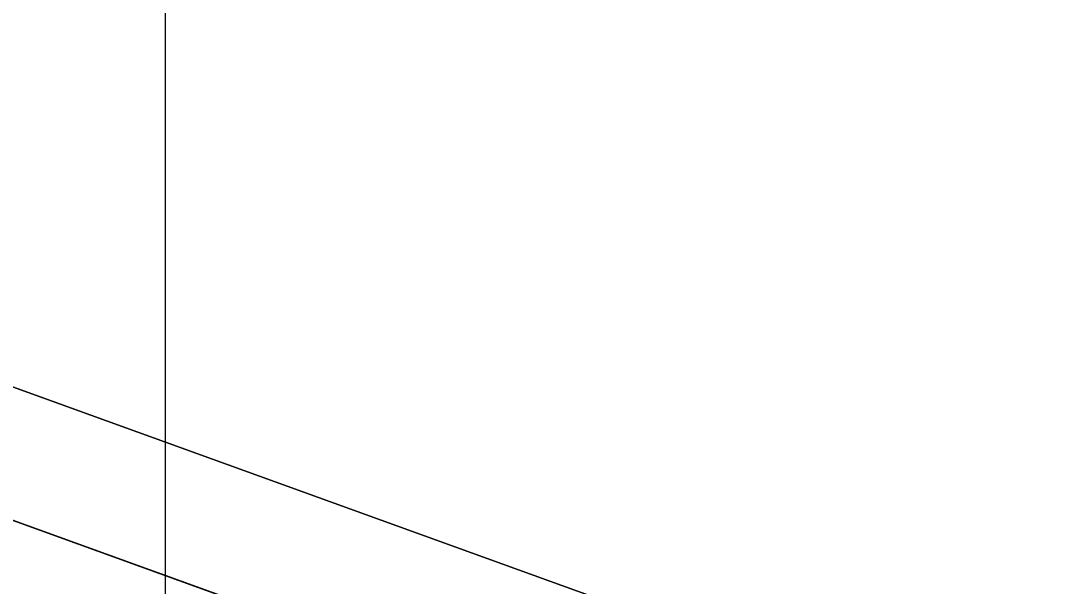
# Model space of a CAD drawing. Extents: x 1131015 to 1136271, y 133453 to 174329.
# Drawn here: x 1132360.185 to 1132362.126, y 159176.286 to 159177.345 of the extents above; entities that cross this region are included whole.
import ezdxf

# ---------------------------------------------------------------- set-up
doc = ezdxf.new("R2010")
doc.units = 0
for name, color, linetype in [('DESIGN - EARTHWORK - Shapes', 7, 'Continuous'), ('DESIGN - SHEET - Linework', 7, 'Continuous'), ('SURVEY - GROUND - Bottom of Topsoil Layer', 7, 'Continuous'), ('SURVEY - GROUND - Top of Ground', 7, 'Continuous')]:
    doc.layers.add(name, color=color, linetype=linetype)

msp = doc.modelspace()

# ---------------------------------------------------------------- linework, layer by layer
at = {"layer": 'DESIGN - EARTHWORK - Shapes'}
for points in [[(1132335.3999, 159179.1179), (1132340.4557, 159178.8142), (1132345.064, 159178.536), (1132350.3929, 159178.0584), (1132353.4649, 159177.8027), (1132353.4649, 159177.5527), (1132355.2939, 159177.5038), (1132357.2686, 159177.3867), (1132357.7442, 159177.2865), (1132362.0869, 159175.7166), (1132363.5798, 159175.2655), (1132365.761, 159176.2936), (1132370.0563, 159177.8534)], [(1132335.3999, 159179.1179), (1132340.4557, 159178.8142), (1132345.064, 159178.536), (1132350.3929, 159178.0584), (1132353.4649, 159177.8027), (1132353.4649, 159177.5527), (1132355.2939, 159177.5038), (1132357.2686, 159177.3867), (1132357.7442, 159177.2865), (1132362.0869, 159175.7166), (1132363.5798, 159175.2655), (1132365.761, 159176.2936), (1132370.0563, 159177.8534)], [(1132335.3999, 159179.1179), (1132340.4557, 159178.8142), (1132345.064, 159178.536), (1132350.3929, 159178.0584), (1132353.4649, 159177.8027), (1132353.4649, 159177.5527), (1132355.2939, 159177.5038), (1132357.2686, 159177.3867), (1132357.7442, 159177.2865), (1132362.0869, 159175.7166), (1132363.5798, 159175.2655), (1132365.761, 159176.2936), (1132370.0563, 159177.8534)], [(1132335.3999, 159179.1179), (1132340.4557, 159178.8142), (1132345.064, 159178.536), (1132350.3929, 159178.0584), (1132353.4649, 159177.8027), (1132353.4649, 159177.5527), (1132355.2939, 159177.5038), (1132357.2686, 159177.3867), (1132357.7442, 159177.2865), (1132362.0869, 159175.7166), (1132363.5798, 159175.2655), (1132365.761, 159176.2936), (1132370.0563, 159177.8534)], [(1132335.3999, 159179.1179), (1132340.4557, 159178.8142), (1132345.064, 159178.536), (1132350.3929, 159178.0584), (1132353.4649, 159177.8027), (1132353.4649, 159177.5527), (1132355.2939, 159177.5038), (1132357.2686, 159177.3867), (1132357.7442, 159177.2865), (1132362.0869, 159175.7166), (1132363.5798, 159175.2655), (1132365.761, 159176.2936), (1132370.0563, 159177.8534)], [(1132335.3999, 159179.1179), (1132340.4557, 159178.8142), (1132345.064, 159178.536), (1132350.3929, 159178.0584), (1132353.4649, 159177.8027), (1132353.4649, 159177.5527), (1132355.2939, 159177.5038), (1132357.2686, 159177.3867), (1132357.7442, 159177.2865), (1132362.0869, 159175.7166), (1132363.5798, 159175.2655), (1132365.761, 159176.2936), (1132370.0563, 159177.8534)], [(1132335.3999, 159179.1179), (1132340.4557, 159178.8142), (1132345.064, 159178.536), (1132350.3929, 159178.0584), (1132353.4649, 159177.8027), (1132353.4649, 159177.5527), (1132355.2939, 159177.5038), (1132357.2686, 159177.3867), (1132357.7442, 159177.2865), (1132362.0869, 159175.7166), (1132363.5798, 159175.2655), (1132365.761, 159176.2936), (1132370.0563, 159177.8534)], [(1132335.3999, 159179.1179), (1132340.4557, 159178.8142), (1132345.064, 159178.536), (1132350.3929, 159178.0584), (1132353.4649, 159177.8027), (1132353.4649, 159177.5527), (1132355.2939, 159177.5038), (1132357.2686, 159177.3867), (1132357.7442, 159177.2865), (1132362.0869, 159175.7166), (1132363.5798, 159175.2655), (1132365.761, 159176.2936), (1132370.0563, 159177.8534)], [(1132335.3999, 159179.1179), (1132340.4557, 159178.8142), (1132345.064, 159178.536), (1132350.3929, 159178.0584), (1132353.4649, 159177.8027), (1132353.4649, 159177.5527), (1132355.2939, 159177.5038), (1132357.2686, 159177.3867), (1132357.7442, 159177.2865), (1132362.0869, 159175.7166), (1132363.5798, 159175.2655), (1132365.761, 159176.2936), (1132370.0563, 159177.8534)], [(1132335.3999, 159179.1179), (1132340.4557, 159178.8142), (1132345.064, 159178.536), (1132350.3929, 159178.0584), (1132353.4649, 159177.8027), (1132353.4649, 159177.5527), (1132355.2939, 159177.5038), (1132357.2686, 159177.3867), (1132357.7442, 159177.2865), (1132362.0869, 159175.7166), (1132363.5798, 159175.2655), (1132365.761, 159176.2936), (1132370.0563, 159177.8534)], [(1132335.3999, 159179.1179), (1132340.4557, 159178.8142), (1132345.064, 159178.536), (1132350.3929, 159178.0584), (1132353.4649, 159177.8027), (1132353.4649, 159177.5527), (1132355.2939, 159177.5038), (1132357.2686, 159177.3867), (1132357.7442, 159177.2865), (1132362.0869, 159175.7166), (1132363.5798, 159175.2655), (1132365.761, 159176.2936), (1132370.0563, 159177.8534)], [(1132370.0563, 159177.8534), (1132365.761, 159176.2936), (1132363.5798, 159175.2655), (1132362.0869, 159175.7166), (1132357.7442, 159177.2865), (1132357.2686, 159177.3867), (1132355.2939, 159177.5038), (1132353.4649, 159177.5527), (1132353.4649, 159177.8027), (1132350.3929, 159178.0584), (1132345.064, 159178.536), (1132340.4557, 159178.8142), (1132335.3999, 159179.1179)], [(1132335.3999, 159179.1179), (1132340.4557, 159178.8142), (1132345.064, 159178.536), (1132350.3929, 159178.0584), (1132353.4649, 159177.8027), (1132353.4649, 159177.5527), (1132355.2939, 159177.5038), (1132357.2686, 159177.3867), (1132357.7442, 159177.2865), (1132362.0869, 159175.7166), (1132363.5798, 159175.2655), (1132365.761, 159176.2936), (1132370.0563, 159177.8534)], [(1132335.3999, 159179.1179), (1132340.4557, 159178.8142), (1132345.064, 159178.536), (1132350.3929, 159178.0584), (1132353.4649, 159177.8027), (1132353.4649, 159177.5527), (1132355.2939, 159177.5038), (1132357.2686, 159177.3867), (1132357.7442, 159177.2865), (1132362.0869, 159175.7166), (1132363.5798, 159175.2655), (1132365.761, 159176.2936), (1132370.0563, 159177.8534)], [(1132335.3999, 159179.1179), (1132340.4557, 159178.8142), (1132345.064, 159178.536), (1132350.3929, 159178.0584), (1132353.4649, 159177.8027), (1132353.4649, 159177.5527), (1132355.2939, 159177.5038), (1132357.2686, 159177.3867), (1132357.7442, 159177.2865), (1132362.0869, 159175.7166), (1132363.5798, 159175.2655), (1132365.761, 159176.2936), (1132370.0563, 159177.8534)], [(1132335.3999, 159179.1179), (1132340.4557, 159178.8142), (1132345.064, 159178.536), (1132350.3929, 159178.0584), (1132353.4649, 159177.8027), (1132353.4649, 159177.5527), (1132355.2939, 159177.5038), (1132357.2686, 159177.3867), (1132357.7442, 159177.2865), (1132362.0869, 159175.7166), (1132363.5798, 159175.2655), (1132365.761, 159176.2936), (1132370.0563, 159177.8534)], [(1132370.0563, 159177.8534), (1132365.761, 159176.2936), (1132363.5798, 159175.2655), (1132362.0869, 159175.7166), (1132357.7442, 159177.2865), (1132357.2686, 159177.3867), (1132355.2939, 159177.5038), (1132353.4649, 159177.5527), (1132353.4649, 159177.8027), (1132350.3929, 159178.0584), (1132345.064, 159178.536), (1132340.4557, 159178.8142), (1132335.3999, 159179.1179)], [(1132370.0563, 159177.8534), (1132365.761, 159176.2936), (1132363.5798, 159175.2655), (1132362.0869, 159175.7166), (1132357.7442, 159177.2865), (1132357.2686, 159177.3867), (1132355.2939, 159177.5038), (1132353.4649, 159177.5527), (1132353.4649, 159177.8027), (1132350.3929, 159178.0584), (1132345.064, 159178.536), (1132340.4557, 159178.8142), (1132335.3999, 159179.1179)], [(1132370.0563, 159178.1034), (1132365.761, 159176.5436), (1132363.5798, 159175.5155), (1132362.0869, 159175.9666), (1132357.7442, 159177.5365), (1132357.2686, 159177.6367), (1132355.2939, 159177.7538), (1132353.4649, 159177.8027), (1132353.4649, 159177.5527), (1132355.2939, 159177.5038), (1132357.2686, 159177.3867), (1132357.7442, 159177.2865), (1132362.0869, 159175.7166), (1132363.5798, 159175.2655), (1132365.761, 159176.2936), (1132370.0563, 159177.8534)], [(1132370.0563, 159177.8534), (1132365.761, 159176.2936), (1132363.5798, 159175.2655), (1132362.0869, 159175.7166), (1132357.7442, 159177.2865), (1132357.2686, 159177.3867), (1132355.2939, 159177.5038), (1132353.4649, 159177.5527), (1132353.4649, 159177.8027), (1132355.2939, 159177.7538), (1132357.2686, 159177.6367), (1132357.7442, 159177.5365), (1132362.0869, 159175.9666), (1132363.5798, 159175.5155), (1132365.761, 159176.5436), (1132370.0563, 159178.1034)], [(1132370.0563, 159178.1034), (1132365.761, 159176.5436), (1132363.5798, 159175.5155), (1132362.0869, 159175.9666), (1132357.7442, 159177.5365), (1132357.2686, 159177.6367), (1132355.2939, 159177.7538), (1132353.4649, 159177.8027), (1132353.4649, 159177.5527), (1132355.2939, 159177.5038), (1132357.2686, 159177.3867), (1132357.7442, 159177.2865), (1132362.0869, 159175.7166), (1132363.5798, 159175.2655), (1132365.761, 159176.2936), (1132370.0563, 159177.8534)], [(1132370.0563, 159177.8534), (1132365.761, 159176.2936), (1132363.5798, 159175.2655), (1132362.0869, 159175.7166), (1132357.7442, 159177.2865), (1132357.2686, 159177.3867), (1132355.2939, 159177.5038), (1132353.4649, 159177.5527), (1132353.4649, 159177.8027), (1132355.2939, 159177.7538), (1132357.2686, 159177.6367), (1132357.7442, 159177.5365), (1132362.0869, 159175.9666), (1132363.5798, 159175.5155), (1132365.761, 159176.5436), (1132370.0563, 159178.1034)], [(1132370.0563, 159178.1034), (1132365.761, 159176.5436), (1132363.5798, 159175.5155), (1132362.0869, 159175.9666), (1132357.7442, 159177.5365), (1132357.2686, 159177.6367), (1132355.2939, 159177.7538), (1132353.4649, 159177.8027), (1132353.4649, 159177.5527), (1132355.2939, 159177.5038), (1132357.2686, 159177.3867), (1132357.7442, 159177.2865), (1132362.0869, 159175.7166), (1132363.5798, 159175.2655), (1132365.761, 159176.2936), (1132370.0563, 159177.8534)], [(1132370.0563, 159178.1034), (1132365.761, 159176.5436), (1132363.5798, 159175.5155), (1132362.0869, 159175.9666), (1132357.7442, 159177.5365), (1132357.2686, 159177.6367), (1132355.2939, 159177.7538), (1132353.4649, 159177.8027), (1132353.4649, 159177.5527), (1132355.2939, 159177.5038), (1132357.2686, 159177.3867), (1132357.7442, 159177.2865), (1132362.0869, 159175.7166), (1132363.5798, 159175.2655), (1132365.761, 159176.2936), (1132370.0563, 159177.8534)], [(1132370.0563, 159178.1034), (1132365.761, 159176.5436), (1132363.5798, 159175.5155), (1132362.0869, 159175.9666), (1132357.7442, 159177.5365), (1132357.2686, 159177.6367), (1132355.2939, 159177.7538), (1132353.4649, 159177.8027), (1132353.4649, 159177.5527), (1132355.2939, 159177.5038), (1132357.2686, 159177.3867), (1132357.7442, 159177.2865), (1132362.0869, 159175.7166), (1132363.5798, 159175.2655), (1132365.761, 159176.2936), (1132370.0563, 159177.8534)], [(1132370.0563, 159178.1034), (1132365.761, 159176.5436), (1132363.5798, 159175.5155), (1132362.0869, 159175.9666), (1132357.7442, 159177.5365), (1132357.2686, 159177.6367), (1132355.2939, 159177.7538), (1132353.4649, 159177.8027), (1132353.4649, 159177.5527), (1132355.2939, 159177.5038), (1132357.2686, 159177.3867), (1132357.7442, 159177.2865), (1132362.0869, 159175.7166), (1132363.5798, 159175.2655), (1132365.761, 159176.2936), (1132370.0563, 159177.8534)], [(1132370.0563, 159178.1034), (1132365.761, 159176.5436), (1132363.5798, 159175.5155), (1132362.0869, 159175.9666), (1132357.7442, 159177.5365), (1132357.2686, 159177.6367), (1132355.2939, 159177.7538), (1132353.4649, 159177.8027), (1132353.4649, 159177.5527), (1132355.2939, 159177.5038), (1132357.2686, 159177.3867), (1132357.7442, 159177.2865), (1132362.0869, 159175.7166), (1132363.5798, 159175.2655), (1132365.761, 159176.2936), (1132370.0563, 159177.8534)], [(1132370.0563, 159178.1034), (1132365.761, 159176.5436), (1132363.5798, 159175.5155), (1132362.0869, 159175.9666), (1132357.7442, 159177.5365), (1132357.2686, 159177.6367), (1132355.2939, 159177.7538), (1132353.4649, 159177.8027), (1132353.4649, 159177.5527), (1132355.2939, 159177.5038), (1132357.2686, 159177.3867), (1132357.7442, 159177.2865), (1132362.0869, 159175.7166), (1132363.5798, 159175.2655), (1132365.761, 159176.2936), (1132370.0563, 159177.8534)], [(1132370.0563, 159178.1034), (1132365.761, 159176.5436), (1132363.5798, 159175.5155), (1132362.0869, 159175.9666), (1132357.7442, 159177.5365), (1132357.2686, 159177.6367), (1132355.2939, 159177.7538), (1132353.4649, 159177.8027), (1132353.4649, 159177.5527), (1132355.2939, 159177.5038), (1132357.2686, 159177.3867), (1132357.7442, 159177.2865), (1132362.0869, 159175.7166), (1132363.5798, 159175.2655), (1132365.761, 159176.2936), (1132370.0563, 159177.8534)], [(1132370.0563, 159177.8534), (1132365.761, 159176.2936), (1132363.5798, 159175.2655), (1132362.0869, 159175.7166), (1132357.7442, 159177.2865), (1132357.2686, 159177.3867), (1132355.2939, 159177.5038), (1132353.4649, 159177.5527), (1132353.4649, 159177.8027), (1132355.2939, 159177.7538), (1132357.2686, 159177.6367), (1132357.7442, 159177.5365), (1132362.0869, 159175.9666), (1132363.5798, 159175.5155), (1132365.761, 159176.5436), (1132370.0563, 159178.1034)], [(1132370.0563, 159178.1034), (1132365.761, 159176.5436), (1132363.5798, 159175.5155), (1132362.0869, 159175.9666), (1132357.7442, 159177.5365), (1132357.2686, 159177.6367), (1132355.2939, 159177.7538), (1132353.4649, 159177.8027), (1132353.4649, 159177.5527), (1132355.2939, 159177.5038), (1132357.2686, 159177.3867), (1132357.7442, 159177.2865), (1132362.0869, 159175.7166), (1132363.5798, 159175.2655), (1132365.761, 159176.2936), (1132370.0563, 159177.8534)], [(1132370.0563, 159178.1034), (1132365.761, 159176.5436), (1132363.5798, 159175.5155), (1132362.0869, 159175.9666), (1132357.7442, 159177.5365), (1132357.2686, 159177.6367), (1132355.2939, 159177.7538), (1132353.4649, 159177.8027), (1132353.4649, 159177.5527), (1132355.2939, 159177.5038), (1132357.2686, 159177.3867), (1132357.7442, 159177.2865), (1132362.0869, 159175.7166), (1132363.5798, 159175.2655), (1132365.761, 159176.2936), (1132370.0563, 159177.8534)], [(1132370.0563, 159178.1034), (1132365.761, 159176.5436), (1132363.5798, 159175.5155), (1132362.0869, 159175.9666), (1132357.7442, 159177.5365), (1132357.2686, 159177.6367), (1132355.2939, 159177.7538), (1132353.4649, 159177.8027), (1132353.4649, 159177.5527), (1132355.2939, 159177.5038), (1132357.2686, 159177.3867), (1132357.7442, 159177.2865), (1132362.0869, 159175.7166), (1132363.5798, 159175.2655), (1132365.761, 159176.2936), (1132370.0563, 159177.8534)], [(1132370.0563, 159178.1034), (1132365.761, 159176.5436), (1132363.5798, 159175.5155), (1132362.0869, 159175.9666), (1132357.7442, 159177.5365), (1132357.2686, 159177.6367), (1132355.2939, 159177.7538), (1132353.4649, 159177.8027), (1132353.4649, 159177.5527), (1132355.2939, 159177.5038), (1132357.2686, 159177.3867), (1132357.7442, 159177.2865), (1132362.0869, 159175.7166), (1132363.5798, 159175.2655), (1132365.761, 159176.2936), (1132370.0563, 159177.8534)], [(1132370.0563, 159177.8534), (1132365.761, 159176.2936), (1132363.5798, 159175.2655), (1132362.0869, 159175.7166), (1132357.7442, 159177.2865), (1132357.2686, 159177.3867), (1132355.2939, 159177.5038), (1132353.4649, 159177.5527), (1132353.4649, 159177.8027), (1132355.2939, 159177.7538), (1132357.2686, 159177.6367), (1132357.7442, 159177.5365), (1132362.0869, 159175.9666), (1132363.5798, 159175.5155), (1132365.761, 159176.5436), (1132370.0563, 159178.1034)], [(1132370.0563, 159178.1034), (1132365.761, 159176.5436), (1132363.5798, 159175.5155), (1132362.0869, 159175.9666), (1132357.7442, 159177.5365), (1132357.2686, 159177.6367), (1132355.2939, 159177.7538), (1132353.4649, 159177.8027), (1132353.4649, 159177.5527), (1132355.2939, 159177.5038), (1132357.2686, 159177.3867), (1132357.7442, 159177.2865), (1132362.0869, 159175.7166), (1132363.5798, 159175.2655), (1132365.761, 159176.2936), (1132370.0563, 159177.8534)]]:
    msp.add_lwpolyline(points, dxfattribs=at)
at = {"layer": 'DESIGN - SHEET - Linework'}
msp.add_line((1132360.4556, 159114.6554), (1132360.4556, 159324.6554), dxfattribs=at)
at = {"layer": 'SURVEY - GROUND - Bottom of Topsoil Layer'}
msp.add_line((1132357.7442, 159177.2865), (1132362.0869, 159175.7166), dxfattribs=at)
at = {"layer": 'SURVEY - GROUND - Top of Ground'}
msp.add_line((1132357.7442, 159177.5365), (1132362.0869, 159175.9666), dxfattribs=at)

doc.saveas('drawing.dxf')
